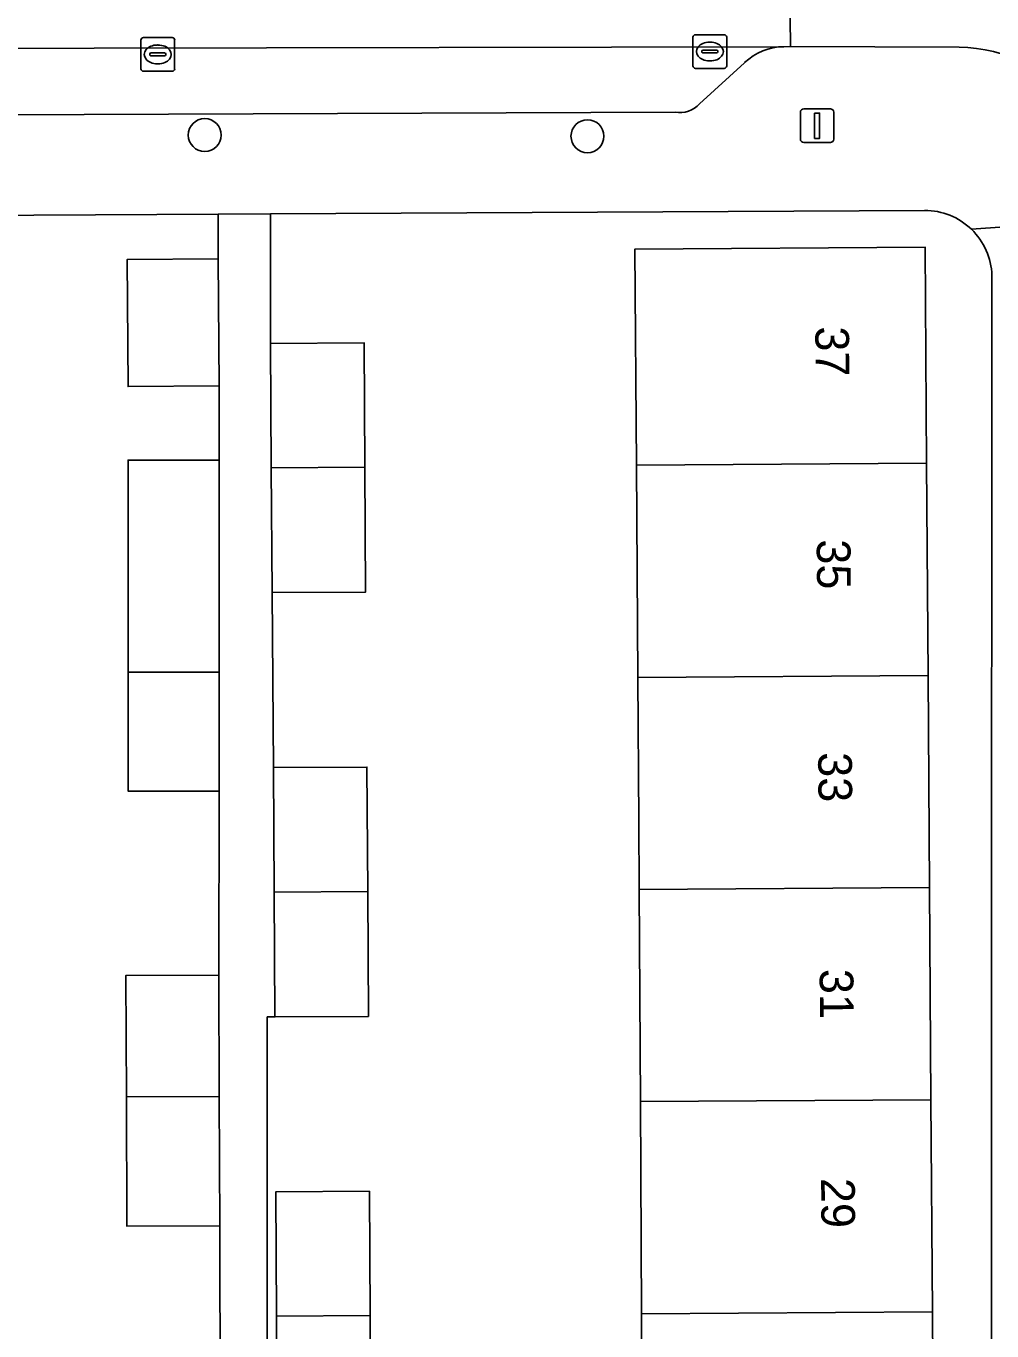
# Model space of a CAD drawing. Extents: x 160732 to 162107, y 387428 to 388479.
# Drawn here: x 161331.1 to 161359.78, y 388182.13 to 388220.89 of the extents above; entities that cross this region are included whole.
import ezdxf

# ---------------------------------------------------------------- set-up
doc = ezdxf.new("R2010")
doc.units = 0
for name, color, linetype in [('IMGEO_Boom', 7, 'Continuous'), ('IMGEO_Erf', 7, 'Continuous'), ('IMGEO_Kolk', 7, 'Continuous'), ('IMGEO_Lichtmast', 7, 'Continuous'), ('IMGEO_Pand', 7, 'Continuous'), ('IMGEO_Pand_nummerreeks', 7, 'Continuous'), ('IMGEO_Parkeervlak_open', 7, 'Continuous'), ('IMGEO_Rijbaan_lokaal_open', 7, 'Continuous'), ('IMGEO_Voetpad_open', 7, 'Continuous')]:
    doc.layers.add(name, color=color, linetype=linetype)

msp = doc.modelspace()

# ---------------------------------------------------------------- linework, layer by layer
at = {"layer": 'IMGEO_Boom'}
for centre in [(161336.403, 388217.655), (161347.771, 388217.619)]:
    msp.add_circle(centre, 0.489, dxfattribs=at)
at = {"layer": 'IMGEO_Erf'}
for points in [[(161334.103, 388180.088), (161336.864, 388180.096), (161336.847, 388185.258), (161334.087, 388185.249), (161334.075, 388189.089), (161334.063, 388192.694), (161336.824, 388192.702), (161336.832, 388198.166), (161334.128, 388198.166), (161334.128, 388201.696), (161334.128, 388207.999), (161336.832, 388207.999), (161336.832, 388210.202), (161334.128, 388210.183), (161334.102, 388213.958), (161336.807, 388213.977), (161336.8, 388215.303), (161318.558, 388215.203), (161314.418, 388215.186)], [(161357.785, 388215.416), (161338.358, 388215.311), (161338.358, 388211.466), (161341.138, 388211.483), (161341.16, 388207.79), (161341.183, 388204.079), (161338.402, 388204.062), (161338.442, 388198.864), (161341.222, 388198.881), (161341.244, 388195.188), (161341.267, 388191.477), (161338.486, 388191.46), (161338.262, 388191.46), (161338.275, 388148.455), (161338.492, 388148.455), (161341.253, 388148.463), (161341.265, 388144.674), (161338.504, 388144.666), (161338.524, 388138.331), (161354.467, 388138.336), (161357.892, 388138.184)], [(161349.415, 388176.341), (161349.379, 388182.642), (161349.343, 388188.943), (161349.308, 388195.243), (161349.296, 388197.285), (161349.267, 388201.544), (161349.224, 388207.845), (161349.18, 388214.267), (161357.801, 388214.326), (161357.845, 388207.904), (161357.888, 388201.603), (161357.931, 388195.302), (161357.974, 388189.002), (161358.017, 388182.701), (161358.059, 388176.4)], [(161359.718, 388140.401), (161359.758, 388166.934), (161359.783, 388213.483)]]:
    msp.add_lwpolyline(points, dxfattribs=at)
msp.add_lwpolyline([(161338.557, 388178.859), (161338.535, 388182.568), (161338.513, 388186.263), (161341.293, 388186.28), (161341.315, 388182.587), (161341.338, 388178.876)], close=True, dxfattribs=at)
for centre, radius, start, end in [((161357.785, 388213.416), 2, 45.9776, 89.9938), ((161357.782, 388213.416), 2.003, 1.9249, 45.907)]:
    msp.add_arc(centre, radius, start, end, dxfattribs=at)
at = {"layer": 'IMGEO_Kolk'}
for p, q in [((161350.98, 388220.635), (161351.832, 388220.635)), ((161334.509, 388219.623), (161334.509, 388220.475)), ((161334.584, 388220.549), (161335.436, 388220.549)), ((161334.997, 388220.329), (161335.022, 388220.329)), ((161335.51, 388220.475), (161335.51, 388219.623)), ((161350.905, 388219.709), (161350.905, 388220.561)), ((161351.393, 388220.415), (161351.418, 388220.415)), ((161351.906, 388220.561), (161351.906, 388219.709)), ((161334.768, 388220.043), (161334.768, 388220.055)), ((161335.206, 388220.006), (161334.808, 388220.006)), ((161334.811, 388220.092), (161335.209, 388220.092)), ((161335.252, 388220.055), (161335.252, 388220.043)), ((161351.164, 388220.129), (161351.164, 388220.141)), ((161351.602, 388220.092), (161351.204, 388220.092)), ((161351.207, 388220.178), (161351.605, 388220.178)), ((161351.416, 388219.855), (161351.391, 388219.855)), ((161351.648, 388220.141), (161351.648, 388220.129)), ((161335.436, 388219.549), (161334.584, 388219.549)), ((161335.02, 388219.769), (161334.995, 388219.769)), ((161351.832, 388219.635), (161350.98, 388219.635))]:
    msp.add_line(p, q, dxfattribs=at)
for points in [[(161350.98, 388220.635), (161351.832, 388220.635)], [(161334.509, 388219.623), (161334.509, 388220.475)], [(161334.584, 388220.549), (161335.436, 388220.549)], [(161335.51, 388220.475), (161335.51, 388219.623)], [(161350.905, 388219.709), (161350.905, 388220.561)], [(161351.906, 388220.561), (161351.906, 388219.709)], [(161335.436, 388219.549), (161334.584, 388219.549)], [(161351.832, 388219.635), (161350.98, 388219.635)]]:
    msp.add_lwpolyline(points, dxfattribs=at)
for centre, radius, start, end in [((161350.982, 388220.559), 0.0765, 91.552, 178.448), ((161350.982, 388220.559), 0.0765, 91.552, 178.448), ((161351.83, 388220.559), 0.0765, 1.552, 88.448), ((161351.83, 388220.559), 0.0765, 1.552, 88.448), ((161334.586, 388220.473), 0.0765, 91.552, 178.448), ((161334.586, 388220.473), 0.0765, 91.552, 178.448), ((161335.434, 388220.473), 0.0765, 1.552, 88.448), ((161335.434, 388220.473), 0.0765, 1.552, 88.448), ((161334.808, 388220.052), 0.0403, 85.8775, 175.7526), ((161334.805, 388220.042), 0.0366, 178.938, 274.7102), ((161335.209, 388220.049), 0.043, 264.8664, 352.4533), ((161335.213, 388220.054), 0.0386, 1.7309, 96.639), ((161351.204, 388220.138), 0.0403, 85.8775, 175.7526), ((161351.201, 388220.128), 0.0366, 178.938, 274.7102), ((161351.605, 388220.135), 0.043, 264.8664, 352.4533), ((161351.609, 388220.14), 0.0386, 1.7309, 96.639), ((161334.586, 388219.625), 0.0765, 181.552, 268.448), ((161334.586, 388219.625), 0.0765, 181.552, 268.448), ((161335.434, 388219.625), 0.0765, 271.552, 358.448), ((161335.434, 388219.625), 0.0765, 271.552, 358.448), ((161350.982, 388219.711), 0.0765, 181.552, 268.448), ((161350.982, 388219.711), 0.0765, 181.552, 268.448), ((161351.83, 388219.711), 0.0765, 271.552, 358.448), ((161351.83, 388219.711), 0.0765, 271.552, 358.448)]:
    msp.add_arc(centre, radius, start, end, dxfattribs=at)
for centre, major_axis, ratio, start_param, end_param in [((161334.996, 388220.049), (-0.387, 0.002), 0.722429, 4.712389, 7.853982), ((161335.021, 388220.049), (-0.39, 0.002), 0.717154, 1.570796, 4.712389), ((161351.392, 388220.135), (-0.387, 0.002), 0.722429, 4.712389, 7.853982), ((161351.417, 388220.135), (-0.39, 0.002), 0.717154, 1.570796, 4.712389)]:
    msp.add_ellipse(centre, major_axis=major_axis, ratio=ratio, start_param=start_param, end_param=end_param, dxfattribs=at)
at = {"layer": 'IMGEO_Lichtmast'}
for p, q in [((161354.095, 388217.531), (161354.095, 388218.331)), ((161354.095, 388218.331), (161354.095, 388217.531)), ((161354.195, 388218.431), (161354.985, 388218.431)), ((161354.985, 388218.431), (161354.195, 388218.431)), ((161355.085, 388218.331), (161355.085, 388217.531)), ((161355.085, 388217.531), (161355.085, 388218.331)), ((161354.985, 388217.431), (161354.195, 388217.431)), ((161354.195, 388217.431), (161354.985, 388217.431))]:
    msp.add_line(p, q, dxfattribs=at)
msp.add_lwpolyline([(161354.515, 388218.306), (161354.665, 388218.306), (161354.665, 388217.556), (161354.515, 388217.556), (161354.515, 388218.306)], dxfattribs=at)
for centre, start, end in [((161354.195, 388218.331), 90, 180), ((161354.195, 388218.331), 90, 180), ((161354.985, 388218.331), 0, 90), ((161354.985, 388218.331), 360, 90), ((161354.195, 388217.531), 180, 270), ((161354.195, 388217.531), 180, 270), ((161354.985, 388217.531), 270, 0), ((161354.985, 388217.531), 270, 0)]:
    msp.add_arc(centre, 0.1, start, end, dxfattribs=at)
at = {"layer": 'IMGEO_Pand'}
for points in [[(161357.845, 388207.904), (161357.801, 388214.326), (161349.18, 388214.267), (161349.224, 388207.845)], [(161336.832, 388210.202), (161336.807, 388213.977), (161334.102, 388213.958), (161334.128, 388210.183)], [(161341.16, 388207.79), (161341.138, 388211.483), (161338.358, 388211.466), (161338.38, 388207.771)], [(161336.832, 388207.999), (161334.128, 388207.999), (161334.128, 388201.696), (161336.832, 388201.704)], [(161349.224, 388207.845), (161349.267, 388201.544), (161357.888, 388201.603), (161357.845, 388207.904)], [(161338.38, 388207.771), (161338.402, 388204.062), (161341.183, 388204.079), (161341.16, 388207.79)], [(161334.128, 388198.166), (161336.832, 388198.166), (161336.832, 388201.704), (161334.128, 388201.696)], [(161357.931, 388195.302), (161357.888, 388201.603), (161349.267, 388201.544), (161349.296, 388197.285), (161349.308, 388195.243)], [(161341.222, 388198.881), (161338.442, 388198.864), (161338.464, 388195.169), (161341.244, 388195.188)], [(161338.486, 388191.46), (161341.267, 388191.477), (161341.244, 388195.188), (161338.464, 388195.169)], [(161349.308, 388195.243), (161349.343, 388188.943), (161357.974, 388189.002), (161357.931, 388195.302)], [(161336.824, 388192.702), (161334.063, 388192.694), (161334.075, 388189.089), (161336.835, 388189.098)], [(161334.087, 388185.249), (161336.847, 388185.258), (161336.835, 388189.098), (161334.075, 388189.089)], [(161358.017, 388182.701), (161357.974, 388189.002), (161349.343, 388188.943), (161349.379, 388182.642)], [(161341.293, 388186.28), (161338.513, 388186.263), (161338.535, 388182.568), (161341.315, 388182.587)], [(161349.379, 388182.642), (161349.415, 388176.341), (161358.059, 388176.4), (161358.017, 388182.701)], [(161338.557, 388178.859), (161341.338, 388178.876), (161341.315, 388182.587), (161338.535, 388182.568)]]:
    msp.add_lwpolyline(points, close=True, dxfattribs=at)
at = {"layer": 'IMGEO_Parkeervlak_open'}
for points in [[(161353.602, 388220.279), (161312.623, 388220.192)], [(161351.101, 388218.578), (161352.44, 388219.804)], [(161315.254, 388218.198), (161350.372, 388218.333)]]:
    msp.add_lwpolyline(points, dxfattribs=at)
for centre, radius, start, end in [((161353.616, 388218.586), 1.693, 90.4784, 133.9889), ((161350.513, 388219.119), 0.799, 259.7953, 317.3573)]:
    msp.add_arc(centre, radius, start, end, dxfattribs=at)
at = {"layer": 'IMGEO_Rijbaan_lokaal_open'}
for points in [[(161312.623, 388220.192), (161353.602, 388220.279), (161353.802, 388220.284), (161353.747, 388225.326)], [(161356.747, 388225.369), (161353.747, 388225.326), (161353.802, 388220.284), (161358.811, 388220.267)]]:
    msp.add_lwpolyline(points, dxfattribs=at)
msp.add_arc((161358.602, 388214.78), 5.491, 4.4001, 87.8178, dxfattribs=at)
at = {"layer": 'IMGEO_Voetpad_open'}
for points in [[(161358.811, 388220.267), (161353.802, 388220.284), (161353.602, 388220.279)], [(161352.44, 388219.804), (161351.101, 388218.578)], [(161350.372, 388218.333), (161315.254, 388218.198)], [(161314.418, 388215.186), (161318.558, 388215.203), (161336.8, 388215.303), (161338.358, 388215.311), (161357.785, 388215.416)], [(161338.275, 388148.455), (161338.262, 388191.46), (161338.486, 388191.46), (161338.464, 388195.169), (161338.442, 388198.864), (161338.402, 388204.062), (161338.38, 388207.771), (161338.358, 388211.466), (161338.358, 388215.311), (161336.8, 388215.303), (161336.807, 388213.977), (161336.832, 388210.202), (161336.832, 388207.999), (161336.832, 388201.704), (161336.832, 388198.166), (161336.824, 388192.702), (161336.835, 388189.098), (161336.847, 388185.258), (161336.864, 388180.096)], [(161359.175, 388214.854), (161364.077, 388215.201)], [(161364.13, 388214.031), (161364.097, 388214.242), (161364.077, 388215.201), (161359.175, 388214.854)], [(161359.783, 388213.483), (161359.758, 388166.934), (161359.718, 388140.401)]]:
    msp.add_lwpolyline(points, dxfattribs=at)
for centre, radius, start, end in [((161353.616, 388218.586), 1.693, 90.4784, 133.9889), ((161358.602, 388214.78), 5.491, 4.4001, 87.8178), ((161350.513, 388219.119), 0.799, 259.7953, 317.3573), ((161357.785, 388213.416), 2, 45.9776, 89.9938), ((161357.782, 388213.416), 2.003, 1.9249, 45.907)]:
    msp.add_arc(centre, radius, start, end, dxfattribs=at)

# ---------------------------------------------------------------- texts
at = {"layer": 'IMGEO_Pand_nummerreeks'}
for s, p in [('37', (161354.538, 388211.968)), ('35', (161354.581, 388205.644)), ('33', (161354.624, 388199.321)), ('31', (161354.667, 388192.884)), ('29', (161354.71, 388186.674))]:
    msp.add_text(s, height=1, rotation=270.3904, dxfattribs=at).set_placement(p)

doc.saveas('drawing.dxf')
